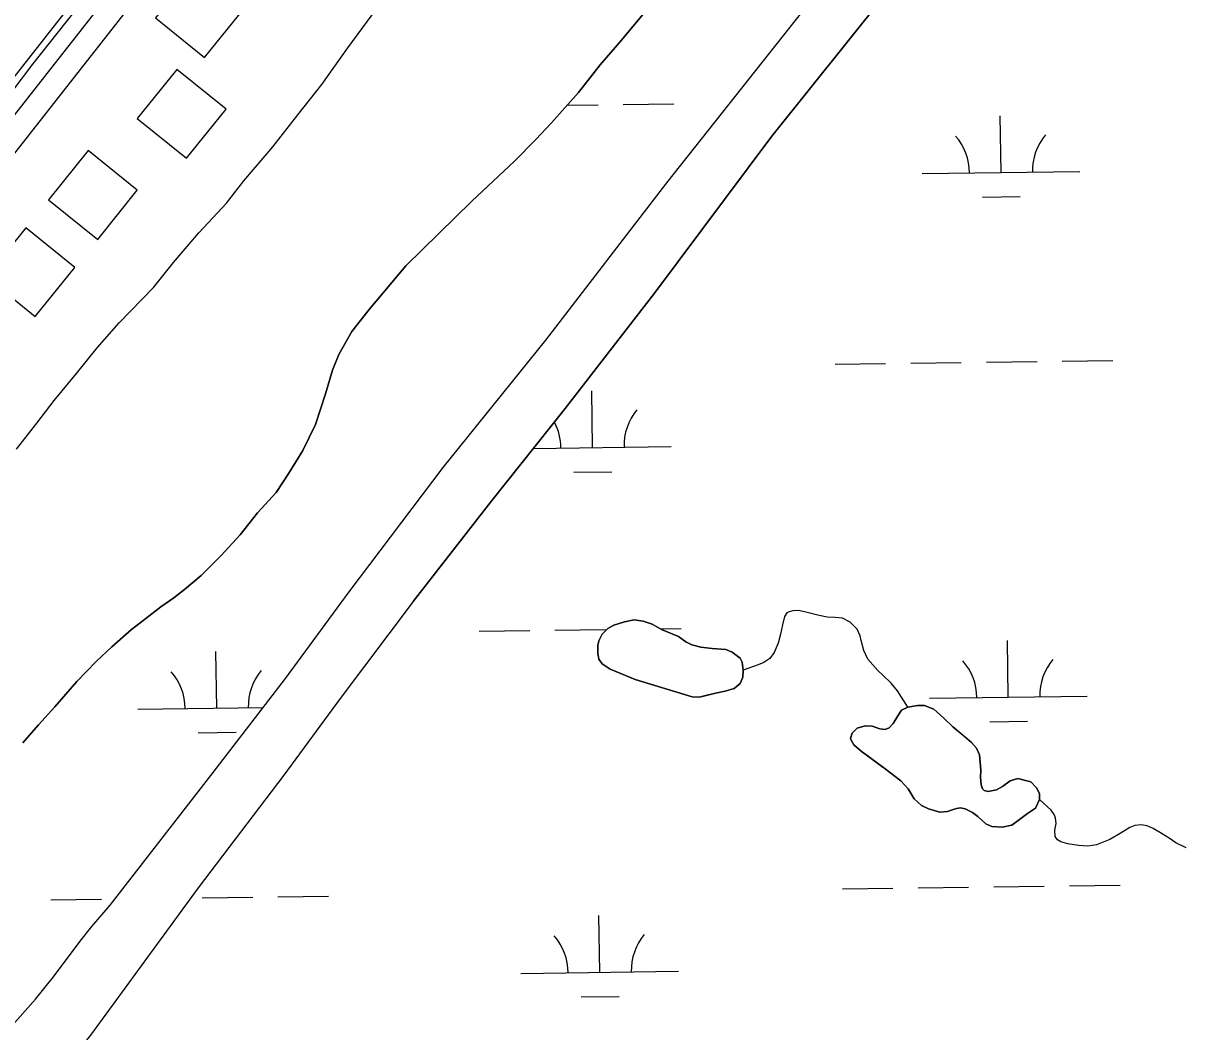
# Model space of a CAD drawing. Extents: x 3767014 to 3805179, y 361544 to 387384.
# Drawn here: x 3786332 to 3787068, y 370522 to 371161 of the extents above; entities that cross this region are included whole.
import ezdxf

# ---------------------------------------------------------------- set-up
doc = ezdxf.new("R2010")
doc.units = 0
for name, color, linetype in [('V-BLDG-OTLN', 7, 'Continuous'), ('V-RIVR-EDGE', 7, 'Continuous'), ('V-ROAD-CNTR', 7, 'Continuous'), ('V-TOPO-SHOR', 7, 'Continuous'), ('V-WETL-SWMP', 7, 'Continuous')]:
    doc.layers.add(name, color=color, linetype=linetype)

msp = doc.modelspace()

# ---------------------------------------------------------------- linework, layer by layer
at = {"layer": 'V-BLDG-OTLN'}
for points in [[(3786446.548, 371139.405), (3786471.674, 371170.529), (3786440.551, 371195.655), (3786415.424, 371164.532)], [(3786435.02, 371075.567), (3786460.146, 371106.691), (3786429.023, 371131.817), (3786403.896, 371100.694)], [(3786378.762, 371024.157), (3786403.888, 371055.281), (3786372.765, 371080.407), (3786347.638, 371049.284)], [(3786339.108, 370975.254), (3786364.234, 371006.378), (3786333.111, 371031.504), (3786307.984, 371000.381)]]:
    msp.add_lwpolyline(points, close=True, dxfattribs=at)
at = {"layer": 'V-RIVR-EDGE'}
msp.add_spline([(3785266.865, 377529.211), (3785342.8, 377494.248), (3785391.258, 377467.439), (3785439.72, 377442.249), (3785475.246, 377418.707), (3785525.316, 377389.469), (3785575.383, 377359.422), (3785621.413, 377331.811), (3785722.351, 377269.288), (3785796.661, 377231.094), (3785852.385, 377199.415), (3785928.324, 377166.069), (3785964.678, 377149.804), (3786028.506, 377124.576), (3786060.018, 377113.175), (3786092.316, 377092.068), (3786117.34, 377073.405), (3786135.083, 377053.143), (3786154.458, 377039.347), (3786176.258, 377024.735), (3786206.946, 377006.867), (3786256.211, 376979.248), (3786328.098, 376942.677), (3786374.949, 376919.917), (3786491.265, 376862.208), (3786553.467, 376833.749), (3786619.713, 376805.279), (3786729.589, 376759.718), (3786796.656, 376736.099), (3786845.136, 376718.187), (3786867.767, 376712.469), (3787003.51, 376661.992), (3787089.16, 376631.048), (3787163.496, 376603.367), (3787230.559, 376578.13), (3787257.223, 376568.359), (3787300.044, 376551.27), (3787354.992, 376532.533), (3787409.127, 376512.181), (3787544.074, 376466.558), (3787612.756, 376442.126), (3787657.197, 376425.841), (3787730.724, 376398.162), (3787781.63, 376380.244), (3787834.96, 376361.511), (3787891.524, 376341.961), (3787940, 376322.432), (3787998.976, 376297.215), (3788050.697, 376281.721), (3788117.768, 376259.719), (3788176.757, 376240.164), (3788221.198, 376223.879), (3788259.981, 376209.226), (3788406.252, 376164.383), (3788541.215, 376125.23), (3788606.67, 376104.041), (3788679.39, 376077.173), (3788748.889, 376055.974), (3788871.693, 376005.528), (3788969.454, 375966.467), (3789047.013, 375933.926), (3789119.723, 375903.014), (3789155.253, 375881.09), (3789182.716, 375867.274), (3789214.225, 375854.256), (3789257.04, 375834.74), (3789281.286, 375828.21), (3789303.105, 375821.686), (3789328.955, 375809.491), (3789367.724, 375789.177), (3789414.577, 375767.225), (3789468.708, 375745.255), (3789509.105, 375728.981), (3789555.157, 375710.266), (3789585.849, 375694.015), (3789620.578, 375675.328), (3789681.97, 375646.062), (3789753.859, 375610.3), (3789792.633, 375591.603), (3789842.712, 375566.408), (3789897.64, 375539.584), (3789938.019, 375516.03), (3789968.727, 375506.25), (3790004.289, 375497.265), (3790030.972, 375494.773), (3790047.128, 375487.455), (3790077.007, 375469.589), (3790124.633, 375433.077), (3790192.442, 375382.768), (3790252.165, 375332.478), (3790290.91, 375302.459), (3790337.741, 375271.611), (3790406.357, 375220.491), (3790469.329, 375175.855), (3790570.248, 375106.054), (3790647.751, 375050.868), (3790691.367, 375028.115), (3790744.667, 374997.251), (3790806.838, 374955.852), (3790873.863, 374915.249), (3790932, 374877.903), (3791002.231, 374825.97), (3791052.265, 374782.175), (3791082.927, 374753.793), (3791131.331, 374705.149), (3791170.05, 374664.616), (3791192.631, 374638.681), (3791220.891, 374620.01), (3791288.67, 374557.569), (3791322.577, 374533.223), (3791362.944, 374504.817), (3791396.042, 374480.473), (3791434.785, 374449.645), (3791482.407, 374411.517), (3791534.052, 374365.291), (3791646.192, 374254.216), (3791707.514, 374196.644), (3791738.968, 374161.791), (3791773.65, 374123.694), (3791803.497, 374092.888), (3791829.321, 374070.18), (3791830.912, 374059.662), (3791837.316, 374032.958), (3791849.409, 374017.562), (3791884.123, 373992.405), (3791930.977, 373971.262), (3791954.393, 373955.838), (3791993.134, 373924.202), (3792026.979, 373874.785), (3792047.912, 373836.722), (3792063.186, 373799.482), (3792086.509, 373746.857), (3792112.249, 373690.181), (3792141.261, 373648.864), (3792158.993, 373624.558), (3792177.552, 373607.528), (3792214.702, 373586.409), (3792255.083, 373563.665), (3792301.119, 373538.48), (3792346.34, 373510.871), (3792382.671, 373485.71), (3792422.225, 373455.689), (3792479.537, 373411.875), (3792548.144, 373356.711), (3792619.168, 373298.307), (3792672.431, 373252.077), (3792709.534, 373212.357), (3792750.656, 373162.113), (3792839.385, 373068.08), (3792888.572, 373008.92), (3792945.027, 372945.699), (3792999.062, 372884.91), (3793053.898, 372820.884), (3793149.89, 372720.363), (3793208.761, 372653.092), (3793261.195, 372598.777), (3793315.232, 372538.796), (3793358.792, 372493.399), (3793409.592, 372432.618), (3793462.809, 372367.787), (3793498.283, 372323.219), (3793536.997, 372280.26), (3793578.124, 372232.443), (3793604.724, 372196.792), (3793668.438, 372125.466), (3793703.128, 372090.604), (3793760.41, 372034.66), (3793806.384, 371984.404), (3793839.438, 371942.268), (3793939.427, 371823.136), (3793981.333, 371763.186), (3794029.674, 371688.662), (3794050.609, 371651.408), (3794073.177, 371620.62), (3794178.796, 371488.535), (3794237.625, 371404.28), (3794268.243, 371358.106), (3794301.293, 371314.353), (3794332.724, 371269.794), (3794395.613, 371192), (3794429.476, 371149.862), (3794472.201, 371093.953), (3794523.788, 371024.274), (3794601.175, 370922.181), (3794640.679, 370871.942), (3794687.421, 370805.509), (3794733.389, 370752.828), (3794829.339, 370635.323), (3794895.463, 370557.521), (3794959.948, 370470.826), (3795013.158, 370403.569), (3795070.394, 370329.023), (3795159.854, 370203.448), (3795225.98, 370126.454), (3795296.13, 370041.363), (3795379.18, 369940.065), (3795459.001, 369841.201), (3795508.163, 369772.337), (3795554.103, 369708.333), (3795661.315, 369566.538), (3795715.338, 369500.897), (3795762.105, 369444.169), (3795798.366, 369390.703), (3795915.247, 369234.327), (3795963.601, 369165.465), (3796028.082, 369077.153), (3796043.387, 369052.853), (3796054.672, 369037.459), (3796077.242, 369007.48), (3796148.213, 368927.239), (3796183.677, 368878.627), (3796226.382, 368814.631), (3796275.531, 368740.105), (3796314.222, 368688.25), (3796353.714, 368633.158), (3796401.268, 368567.533), (3796456.873, 368487.33), (3796513.292, 368409.551), (3796545.533, 368365.8), (3796626.113, 368246.716), (3796670.449, 368188.377), (3796704.298, 368140.578), (3796751.041, 368074.145), (3796787.308, 368023.105), (3796838.907, 367958.278), (3796844.528, 367942.09), (3796845.295, 367925.104), (3796846.094, 367921.059), (3796852.559, 367919.425), (3796863.071, 367918.59), (3796875.166, 367904.003), (3796903.398, 367874.01), (3796931.629, 367844.017), (3796952.579, 367812.424), (3796982.392, 367767.87), (3797007.371, 367730.606), (3797037.194, 367690.095), (3797062.185, 367657.684), (3797075.869, 367631.77), (3797095.223, 367609.078), (3797126.665, 367569.372), (3797156.484, 367527.244), (3797212.099, 367451.085), (3797254.808, 367388.706), (3797302.183, 367327.228)], degree=3, dxfattribs=at)
at = {"layer": 'V-ROAD-CNTR'}
for points in [[(3787483.585, 372606.572), (3786899.242, 371858.031), (3786145.14, 370897.226), (3785463.234, 370026.571), (3785441.755, 369988.43)], [(3787495.409, 372597.342), (3786911.054, 371848.785), (3786156.944, 370887.971), (3785475.745, 370018.218), (3785454.825, 369981.07)], [(3787507.233, 372588.112), (3786922.866, 371839.539), (3786168.748, 370878.716), (3785488.256, 370009.865), (3785467.895, 369973.71)]]:
    msp.add_lwpolyline(points, dxfattribs=at)
at = {"layer": 'V-TOPO-SHOR'}
for points in [[(3786538.211, 370800.682), (3786597.822, 370879.606), (3786663, 370960.225), (3786739.714, 371060.006), (3786843.535, 371191.428)], [(3786578.771, 370794.583), (3786627.987, 370857.735), (3786675.261, 370916.992), (3786731.829, 370989.946), (3786806.169, 371089.524), (3786877.89, 371179.177)], [(3786327.381, 370891.13), (3786340.222, 370907.671), (3786351.097, 370922.036), (3786365.229, 370939.184), (3786378.381, 370955.4), (3786392.477, 370971.272), (3786414.065, 370993.638), (3786426.892, 371009.545), (3786442.971, 371028.233), (3786460.332, 371047.206), (3786471.518, 371061.245), (3786489.898, 371082.739), (3786505.703, 371103.026), (3786520.844, 371122.373), (3786537.357, 371145.508), (3786556.489, 371171.437)], [(3786331.346, 370704.948), (3786341.189, 370716.314), (3786351.513, 370727.828), (3786365.456, 370743.864), (3786377.721, 370756.603), (3786387.673, 370765.897), (3786400.206, 370776.716), (3786411.093, 370785.35), (3786418.884, 370791.2), (3786427.15, 370796.877), (3786433.81, 370802.117), (3786444.388, 370811.077), (3786456.973, 370823.806), (3786469.087, 370836.866), (3786480.109, 370850.749), (3786491.901, 370863.658), (3786500.016, 370875.864), (3786508.824, 370890.282), (3786516.889, 370906.789), (3786523.279, 370926.204), (3786527.643, 370941.214), (3786531.561, 370951.14), (3786539.894, 370965.728), (3786550.917, 370979.614), (3786574.075, 371007.352), (3786615.877, 371048.297), (3786643.116, 371073.703), (3786656.52, 371087.367), (3786666.506, 371098.092), (3786683.551, 371117.233), (3786697.377, 371134.864), (3786710.831, 371150.435), (3786724.304, 371166.803)], [(3786323.118, 370524.02), (3786339.239, 370542.382), (3786350.698, 370556.659), (3786367.608, 370579.209), (3786375.12, 370588.525), (3786386.694, 370602.112), (3786452.01, 370686.102), (3786497.882, 370745.693), (3786538.211, 370800.682)], [(3786578.771, 370794.583), (3786532.45, 370733.094), (3786496.827, 370684.575), (3786442.42, 370612.96), (3786374.295, 370519.563), (3786291.288, 370416.819)], [(3786892.392, 370727.568), (3786885.867, 370737.857), (3786881.767, 370742.732), (3786876.565, 370747.78), (3786873.305, 370750.885), (3786867.154, 370758.098), (3786864.535, 370763.406), (3786862.882, 370769.835), (3786862.11, 370772.903), (3786860.22, 370776.935), (3786855.925, 370781.506), (3786851.088, 370783.976), (3786846.398, 370784.458), (3786841.319, 370784.63), (3786836.119, 370785.596), (3786829.408, 370787.323), (3786823.399, 370788.865), (3786819.422, 370788.668), (3786816.557, 370787.802), (3786815.674, 370787.282), (3786814.238, 370784.957), (3786812.874, 370779.747), (3786811.627, 370773.845), (3786810.173, 370768.235), (3786807.633, 370762.202), (3786804.842, 370758.35), (3786801.123, 370755.87), (3786797.473, 370754.485), (3786788.104, 370751.069)], [(3786755.776, 370734.146), (3786734.217, 370740.682), (3786719.477, 370745.095), (3786708.416, 370749.699), (3786703.587, 370751.767), (3786698.627, 370755.128), (3786696.464, 370758.063), (3786695.774, 370761.827), (3786695.854, 370766.705), (3786696.574, 370769.71), (3786698.661, 370773.843), (3786702.157, 370777.41), (3786705.985, 370779.596), (3786712.799, 370781.754), (3786718.842, 370782.899), (3786724.636, 370782.047), (3786730.258, 370780.095), (3786736.31, 370776.862), (3786746.972, 370772.348), (3786751.729, 370769.081), (3786755.461, 370767.082), (3786761.17, 370765.632), (3786768.357, 370764.813), (3786777.032, 370764.131), (3786780.954, 370762.437), (3786786.127, 370758.583), (3786787.385, 370756.027), (3786788.104, 370751.069), (3786787.715, 370746.68), (3786786.023, 370742.658), (3786782.22, 370739.477), (3786776.688, 370737.749), (3786770.452, 370736.399), (3786762.735, 370734.517), (3786760.361, 370733.862), (3786755.776, 370734.146)], [(3786912.747, 370660.99), (3786905.528, 370663.2), (3786901.098, 370665.278), (3786896.412, 370669.542), (3786892.576, 370675.817), (3786887.87, 370680.976), (3786878.029, 370688.496), (3786868.4, 370695.624), (3786862.923, 370699.668), (3786858.246, 370703.734), (3786856.382, 370706.675), (3786856.056, 370707.76), (3786857.068, 370711.07), (3786860.373, 370714.336), (3786865.416, 370715.655), (3786869.899, 370715.467), (3786874.716, 370713.894), (3786878.011, 370713.478), (3786880.673, 370714.441), (3786883.19, 370717.289), (3786886.158, 370722.139), (3786888.46, 370725.58), (3786892.392, 370727.568), (3786898.536, 370728.715), (3786903.013, 370728.725), (3786908.946, 370726.284), (3786915.256, 370720.669), (3786920.865, 370715.135), (3786927.878, 370709.335), (3786932.854, 370705.278), (3786935.928, 370701.671), (3786937.927, 370697.342), (3786938.763, 370687.708), (3786938.578, 370683.024), (3786938.894, 370678.355), (3786939.75, 370675.889), (3786940.874, 370674.722), (3786943.277, 370674.183), (3786948.528, 370675.111), (3786952.357, 370677.196), (3786957.342, 370680.9), (3786962.085, 370682.312), (3786966.19, 370681.318), (3786970.296, 370680.325), (3786973.974, 370676.436), (3786975.952, 370672.901), (3786975.848, 370669.116), (3786973.296, 370663.578), (3786968.209, 370660.068), (3786962.345, 370655.645), (3786958.333, 370652.859), (3786952.298, 370651.415), (3786945.617, 370651.948), (3786941.894, 370653.547), (3786936.705, 370658.196), (3786933.356, 370660.701), (3786928.721, 370663.075), (3786925.815, 370663.8), (3786923.337, 370663.439), (3786920.472, 370662.573), (3786917.513, 370661.506), (3786912.747, 370660.99)], [(3787068.968, 370638.374), (3787062.421, 370641.497), (3787058.067, 370644.573), (3787052.707, 370647.924), (3787047.962, 370650.692), (3787044.141, 370652.292), (3787040.444, 370652.896), (3787036.37, 370652.595), (3787033.116, 370651.321), (3787026.943, 370647.387), (3787020.468, 370643.643), (3787012.091, 370640.254), (3787006.636, 370639.521), (3787000.655, 370639.871), (3786993.862, 370640.897), (3786989.348, 370642.279), (3786987.231, 370643.42), (3786985.781, 370645.675), (3786985.586, 370649.552), (3786986.475, 370653.853), (3786986.088, 370657.426), (3786985.238, 370659.595), (3786983.28, 370662.333), (3786975.848, 370669.116)]]:
    msp.add_lwpolyline(points, dxfattribs=at)
at = {"layer": 'V-WETL-SWMP'}
for p, q in [((3786676.376, 371109.174), (3786696.035, 371109.447)), ((3786712.033, 371109.67), (3786744.03, 371110.114)), ((3786951.499, 371066.562), (3786950.999, 371102.558)), ((3786901.504, 371065.867), (3787001.494, 371067.256)), ((3786939.715, 371050.965), (3786963.712, 371051.299)), ((3786846.333, 370945.018), (3786878.33, 370945.463)), ((3786894.329, 370945.685), (3786926.326, 370946.129)), ((3786942.324, 370946.352), (3786974.321, 370946.796)), ((3786990.319, 370947.018), (3787022.316, 370947.463)), ((3786692.461, 370892.134), (3786691.961, 370928.13)), ((3786655.015, 370891.614), (3786742.456, 370892.828)), ((3786680.676, 370876.538), (3786704.674, 370876.871)), ((3786620.663, 370775.693), (3786652.66, 370776.138)), ((3786668.659, 370776.36), (3786700.656, 370776.805)), ((3786735.509, 370777.289), (3786748.651, 370777.471)), ((3786956.12, 370733.919), (3786955.62, 370769.915)), ((3786454.26, 370726.947), (3786453.76, 370762.944)), ((3786906.125, 370733.224), (3787006.115, 370734.613)), ((3786404.265, 370726.253), (3786483.767, 370727.357)), ((3786944.335, 370718.323), (3786968.333, 370718.656)), ((3786442.476, 370711.351), (3786466.474, 370711.685)), ((3786850.954, 370612.376), (3786882.951, 370612.82)), ((3786898.949, 370613.042), (3786930.946, 370613.487)), ((3786946.945, 370613.709), (3786978.942, 370614.153)), ((3786994.94, 370614.376), (3787026.937, 370614.82)), ((3786349.094, 370605.404), (3786381.091, 370605.849)), ((3786445.085, 370606.737), (3786477.082, 370607.182)), ((3786493.08, 370607.404), (3786525.077, 370607.849)), ((3786697.082, 370559.491), (3786696.582, 370595.488)), ((3786647.086, 370558.797), (3786747.077, 370560.186)), ((3786685.297, 370543.895), (3786709.295, 370544.228))]:
    msp.add_line(p, q, dxfattribs=at)
for points in [[(3786497.548, 371337.321), (3786337.433, 371135.14), (3786134.742, 370867.289)], [(3786323.118, 370524.019), (3786339.239, 370542.381), (3786350.697, 370556.658), (3786367.608, 370579.209), (3786375.12, 370588.526), (3786386.694, 370602.111), (3786452.011, 370686.102), (3786497.882, 370745.694), (3786538.21, 370800.682), (3786597.822, 370879.605), (3786663, 370960.225), (3786739.714, 371060.005), (3786843.535, 371191.428)], [(3786877.89, 371179.177), (3786806.17, 371089.523), (3786731.828, 370989.945), (3786675.261, 370916.991), (3786627.986, 370857.734), (3786578.771, 370794.582), (3786532.45, 370733.094), (3786496.827, 370684.574), (3786442.419, 370612.96), (3786374.296, 370519.563)], [(3786724.304, 371166.803), (3786710.83, 371150.436), (3786697.377, 371134.864), (3786683.552, 371117.232), (3786666.505, 371098.092), (3786656.519, 371087.366), (3786643.115, 371073.703), (3786615.878, 371048.298), (3786574.075, 371007.351), (3786550.917, 370979.613), (3786539.895, 370965.729), (3786531.56, 370951.14), (3786527.644, 370941.213), (3786523.278, 370926.203), (3786516.889, 370906.788), (3786508.824, 370890.282), (3786500.016, 370875.864), (3786491.902, 370863.657), (3786480.109, 370850.749), (3786469.087, 370836.865), (3786456.972, 370823.806)], [(3786456.972, 370823.806), (3786444.388, 370811.077), (3786433.81, 370802.117), (3786427.149, 370796.876), (3786418.885, 370791.199), (3786411.094, 370785.351), (3786400.207, 370776.717), (3786387.672, 370765.897), (3786377.722, 370756.602), (3786365.456, 370743.865), (3786351.513, 370727.829), (3786341.189, 370716.315), (3786331.346, 370704.948)]]:
    msp.add_lwpolyline(points, dxfattribs=at)
for points in [[(3786760.362, 370733.862), (3786770.451, 370736.4), (3786776.688, 370737.749), (3786782.219, 370739.478), (3786786.022, 370742.657), (3786787.714, 370746.68), (3786788.104, 370751.069), (3786787.384, 370756.028), (3786786.127, 370758.584), (3786780.955, 370762.438), (3786777.032, 370764.132), (3786768.356, 370764.814), (3786761.17, 370765.632), (3786755.461, 370767.083), (3786751.729, 370769.081), (3786746.971, 370772.347), (3786736.309, 370776.861), (3786730.258, 370780.096), (3786724.636, 370782.047), (3786718.842, 370782.899), (3786712.799, 370781.755), (3786705.985, 370779.596), (3786702.157, 370777.411), (3786698.662, 370773.842), (3786696.575, 370769.709), (3786695.853, 370766.706), (3786695.774, 370761.827), (3786696.464, 370758.062), (3786698.627, 370755.129), (3786703.587, 370751.768), (3786719.477, 370745.094), (3786755.777, 370734.147)], [(3786917.513, 370661.505), (3786920.472, 370662.573), (3786923.337, 370663.44), (3786925.816, 370663.8), (3786928.721, 370663.075), (3786933.357, 370660.702), (3786936.704, 370658.197), (3786941.895, 370653.547), (3786945.617, 370651.947), (3786952.298, 370651.416), (3786958.334, 370652.859), (3786962.346, 370655.645), (3786968.208, 370660.069), (3786973.297, 370663.579), (3786975.847, 370669.116), (3786975.953, 370672.901), (3786973.975, 370676.435), (3786970.295, 370680.325), (3786962.085, 370682.312), (3786957.343, 370680.901), (3786952.358, 370677.195), (3786948.528, 370675.11), (3786943.276, 370674.184), (3786940.874, 370674.722), (3786939.75, 370675.888), (3786938.893, 370678.355), (3786938.579, 370683.025), (3786938.762, 370687.708), (3786937.927, 370697.341), (3786935.929, 370701.671), (3786932.854, 370705.278), (3786920.866, 370715.134), (3786915.255, 370720.668), (3786908.946, 370726.285), (3786903.013, 370728.726), (3786898.535, 370728.715), (3786892.392, 370727.568), (3786888.46, 370725.58), (3786886.157, 370722.139), (3786883.191, 370717.289), (3786880.674, 370714.44), (3786878.01, 370713.478), (3786874.716, 370713.894), (3786869.899, 370715.467), (3786865.416, 370715.655), (3786860.373, 370714.336), (3786857.069, 370711.07), (3786856.056, 370707.76), (3786856.382, 370706.674), (3786858.246, 370703.734), (3786862.924, 370699.669), (3786878.03, 370688.497), (3786887.87, 370680.977), (3786892.576, 370675.818), (3786896.413, 370669.543), (3786901.097, 370665.279), (3786905.527, 370663.199), (3786912.748, 370660.989)]]:
    msp.add_lwpolyline(points, close=True, dxfattribs=at)
for centre, start, end in [((3787006.73, 371067.804), 140.024034, 181.567692), ((3786896.255, 371066.269), 0.024038, 41.567696), ((3786747.692, 370893.376), 140.024034, 181.567692), ((3786637.217, 370891.841), 0.024038, 27.91599), ((3786900.876, 370733.626), 0.024038, 41.567696), ((3787011.351, 370735.161), 140.024034, 181.567692), ((3786399.016, 370726.655), 0.024038, 41.567696), ((3786509.491, 370728.19), 140.024034, 181.567692), ((3786641.837, 370559.199), 0.024038, 41.567696), ((3786752.313, 370560.733), 140.024034, 181.567692)]:
    msp.add_arc(centre, 35.246, start, end, dxfattribs=at)

doc.saveas('drawing.dxf')
